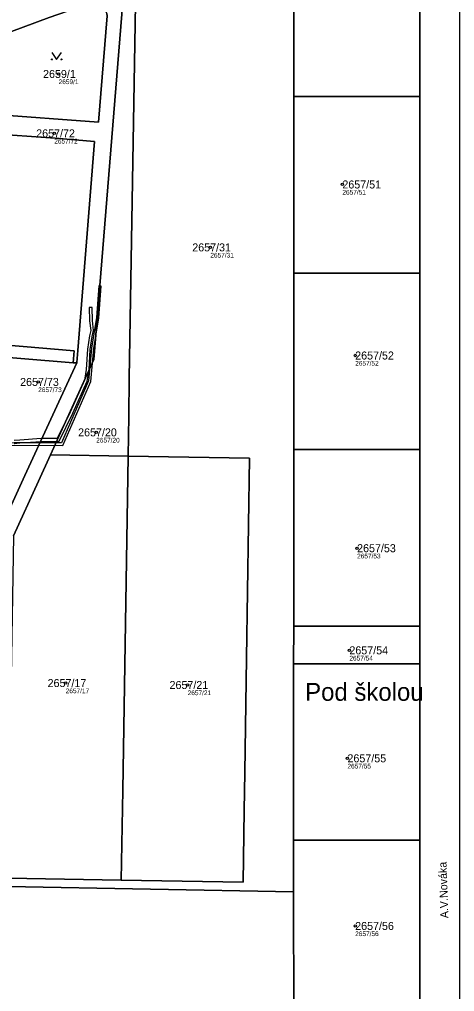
# Model space of a CAD drawing. Extents: x -754150 to -749824, y -1058608 to -1053956.
# Drawn here: x -751636 to -751543.6, y -1057753.3 to -1057546.8 of the extents above; entities that cross this region are included whole.
import ezdxf

# ---------------------------------------------------------------- set-up
doc = ezdxf.new("R2010")
doc.units = 0
for name, color, linetype in [('Vrstva 1', 7, 'Continuous'), ('Vrstva 13', 7, 'Continuous'), ('Vrstva 2', 7, 'Continuous'), ('Vrstva 3', 7, 'Continuous'), ('Vrstva 50', 7, 'Continuous'), ('Vrstva 51', 7, 'Continuous'), ('Vrstva 7', 7, 'Continuous')]:
    doc.layers.add(name, color=color, linetype=linetype)

msp = doc.modelspace()

# ---------------------------------------------------------------- linework, layer by layer
at = {"layer": 'Vrstva 1'}
for p, q in [((-751550.98, -1057521.05), (-751550.98, -1057563.18)), ((-751577.74, -1057563.18), (-751577.73, -1057530.45)), ((-751577.74, -1057600.68), (-751577.74, -1057563.18)), ((-751577.74, -1057563.18), (-751550.98, -1057563.18)), ((-751550.98, -1057563.18), (-751550.98, -1057600.68)), ((-751577.75, -1057629.45), (-751577.74, -1057600.68)), ((-751577.74, -1057600.68), (-751550.98, -1057600.68)), ((-751550.98, -1057600.68), (-751550.98, -1057638.18)), ((-751624.59, -1057619.75), (-751623.83, -1057619.76)), ((-751577.75, -1057638.18), (-751577.75, -1057629.45)), ((-751612.92, -1057639.57), (-751629.39, -1057639.28)), ((-751577.76, -1057675.68), (-751577.75, -1057638.18)), ((-751577.75, -1057638.18), (-751550.98, -1057638.18)), ((-751550.98, -1057638.18), (-751550.98, -1057675.68)), ((-751577.77, -1057683.68), (-751577.76, -1057675.68)), ((-751577.76, -1057675.68), (-751550.98, -1057675.68)), ((-751550.98, -1057675.68), (-751550.98, -1057683.68)), ((-751577.78, -1057721.18), (-751577.77, -1057683.68)), ((-751577.77, -1057683.68), (-751550.98, -1057683.68)), ((-751550.98, -1057683.68), (-751550.98, -1057721.18)), ((-751577.78, -1057732.13), (-751577.78, -1057721.18)), ((-751577.78, -1057721.18), (-751550.98, -1057721.18)), ((-751550.98, -1057721.18), (-751550.98, -1057758.78)), ((-751638.47, -1057729.25), (-751614.37, -1057729.68)), ((-751577.78, -1057732.13), (-751638.5, -1057731.05)), ((-751577.73, -1057758.78), (-751577.78, -1057732.13))]:
    msp.add_line(p, q, dxfattribs=at)
for points in [[(-751613.83, -1057540.35), (-751620.16, -1057619.04), (-751629.39, -1057639.28)], [(-751612.92, -1057639.57), (-751612.79, -1057631.12), (-751612.66, -1057623.03), (-751611.31, -1057539.29)], [(-751617.35, -1057546.01), (-751619.22, -1057568.64), (-751642.15, -1057566.9), (-751640.79, -1057550.5), (-751629.68, -1057546.39), (-751621.86, -1057543.66)], [(-751646.73, -1057575.89), (-751642.94, -1057576.19), (-751642.52, -1057571.01), (-751628.38, -1057572.04), (-751620.02, -1057572.74), (-751623.59, -1057617.17), (-751623.8, -1057619.66), (-751623.83, -1057619.76)], [(-751624.59, -1057619.75), (-751624.35, -1057617.18), (-751646.09, -1057615.37), (-751650.04, -1057614.91)], [(-751655.08, -1057635.83), (-751648.28, -1057620.3), (-751646.09, -1057618.22), (-751646.05, -1057618.01), (-751624.59, -1057619.75)], [(-751623.83, -1057619.76), (-751634.82, -1057643.72), (-751642.34, -1057660.03), (-751647.84, -1057671.79)], [(-751629.39, -1057639.28), (-751631.96, -1057644.9), (-751637.27, -1057656.49)], [(-751614.37, -1057729.68), (-751614.06, -1057710.53), (-751612.92, -1057639.57)], [(-751614.37, -1057729.68), (-751588.48, -1057730.14), (-751588.25, -1057714.88), (-751588.13, -1057706.79), (-751587.77, -1057682.51), (-751587.13, -1057640.03), (-751612.92, -1057639.57)]]:
    msp.add_lwpolyline(points, dxfattribs=at)
at = {"layer": 'Vrstva 13'}
msp.add_lwpolyline([(-751655.29, -1057623.85), (-751655.49, -1057624.31), (-751651.06, -1057626.39), (-751649.84, -1057626.96), (-751648.11, -1057638.18), (-751637.09, -1057637.28), (-751626.76, -1057637.29), (-751620.85, -1057623.73), (-751620.19, -1057616.69), (-751619.11, -1057610.2), (-751618.66, -1057603.45), (-751619.16, -1057603.41), (-751619.61, -1057610.14), (-751620.69, -1057616.63), (-751621.34, -1057623.61), (-751627.08, -1057636.79), (-751637.09, -1057636.78), (-751647.69, -1057637.64), (-751649.38, -1057626.62), (-751651.01, -1057625.86)], close=True, dxfattribs=at)
msp.add_lwpolyline([(-751637.09, -1057636.88), (-751635.88, -1057636.76), (-751631.37, -1057636.46), (-751627.58, -1057636.41), (-751624.66, -1057630.48), (-751621.58, -1057623.62), (-751621.2, -1057621.24), (-751620.95, -1057616.94), (-751620.53, -1057614.13), (-751620.23, -1057612.92), (-751620.5, -1057610.78), (-751620.58, -1057607.97), (-751621.18, -1057607.99), (-751621.1, -1057610.82), (-751620.83, -1057612.88), (-751621.11, -1057614.01), (-751621.55, -1057616.88), (-751621.8, -1057621.18), (-751622.16, -1057623.44), (-751625.2, -1057630.22), (-751627.96, -1057635.81), (-751631.39, -1057635.86), (-751635.92, -1057636.16), (-751637.09, -1057636.28)], dxfattribs=at)
at = {"layer": 'Vrstva 3'}
msp.add_lwpolyline([(-751629.09, -1057553.79), (-751628.09, -1057555.29), (-751627.09, -1057553.79)], dxfattribs=at)
for centre in [(-751629.09, -1057555.29), (-751627.09, -1057555.29)]:
    msp.add_circle(centre, 0.1, dxfattribs=at)
at = {"layer": 'Vrstva 50'}
for centre in [(-751627.67, -1057558.38), (-751628.59, -1057571), (-751567.43, -1057581.86), (-751595.46, -1057595.23), (-751564.71, -1057618.2), (-751632, -1057623.82), (-751619.69, -1057634.53), (-751564.3, -1057659.15), (-751565.94, -1057680.85), (-751626.17, -1057687.8), (-751600.28, -1057688.21), (-751566.35, -1057703.79), (-751564.71, -1057739.41)]:
    msp.add_circle(centre, 0.25, dxfattribs=at)
at = {"layer": 'Vrstva 51'}
for points in [[(-751550.98, -1057521.05), (-751550.98, -1057563.18), (-751550.98, -1057600.68), (-751550.98, -1057638.18), (-751550.98, -1057675.68), (-751550.98, -1057683.68), (-751550.98, -1057721.18), (-751550.98, -1057758.78), (-751550.98, -1057789.38), (-751556.18, -1057789.38), (-751556.18, -1057798.08), (-751556.18, -1057805.08), (-751553.98, -1057805.08), (-751549.98, -1057805.08), (-751542.48, -1057805.08), (-751542.48, -1057765.28), (-751542.48, -1057723.98), (-751542.48, -1057683.68), (-751542.48, -1057675.68), (-751542.48, -1057636.48), (-751542.48, -1057598.08), (-751542.48, -1057559.68), (-751542.48, -1057518.07)], [(-751637.27, -1057656.49), (-751631.96, -1057644.9), (-751629.39, -1057639.28), (-751620.16, -1057619.04), (-751613.83, -1057540.35)], [(-751642.52, -1057571.01), (-751628.38, -1057572.04), (-751620.02, -1057572.74), (-751623.59, -1057617.17), (-751623.8, -1057619.66), (-751623.83, -1057619.76), (-751634.82, -1057643.72), (-751642.34, -1057660.03)], [(-751646.05, -1057618.01), (-751624.59, -1057619.75), (-751624.35, -1057617.18), (-751646.09, -1057615.37)], [(-751642.34, -1057660.03), (-751634.82, -1057643.72), (-751623.83, -1057619.76), (-751624.59, -1057619.75), (-751646.05, -1057618.01)]]:
    msp.add_lwpolyline(points, dxfattribs=at)
for points in [[(-751577.74, -1057563.18), (-751550.98, -1057563.18), (-751550.98, -1057521.05), (-751577.73, -1057530.45)], [(-751638.5, -1057731.05), (-751577.78, -1057732.13), (-751577.78, -1057721.18), (-751577.77, -1057683.68), (-751577.76, -1057675.68), (-751577.75, -1057638.18), (-751577.75, -1057629.45), (-751577.74, -1057600.68), (-751577.74, -1057563.18), (-751577.73, -1057530.45), (-751577.73, -1057527.45), (-751611.31, -1057539.29), (-751612.66, -1057623.03), (-751612.79, -1057631.12), (-751612.92, -1057639.57), (-751587.13, -1057640.03), (-751587.77, -1057682.51), (-751588.13, -1057706.79), (-751588.25, -1057714.88), (-751588.48, -1057730.14), (-751614.37, -1057729.68), (-751638.47, -1057729.25)], [(-751613.83, -1057540.35), (-751620.16, -1057619.04), (-751629.39, -1057639.28), (-751612.92, -1057639.57), (-751612.79, -1057631.12), (-751612.66, -1057623.03), (-751611.31, -1057539.29)], [(-751617.89, -1057544.69), (-751617.62, -1057545.08), (-751617.61, -1057545.1), (-751617.43, -1057545.54), (-751617.35, -1057546.01), (-751619.22, -1057568.64), (-751642.15, -1057566.9), (-751640.79, -1057550.5), (-751629.68, -1057546.39), (-751621.86, -1057543.66), (-751621.27, -1057543.51), (-751620.66, -1057543.46), (-751620.05, -1057543.51), (-751619.98, -1057543.52), (-751619.39, -1057543.68), (-751618.84, -1057543.93), (-751618.33, -1057544.27)], [(-751621.86, -1057543.66), (-751629.68, -1057546.39), (-751640.79, -1057550.5), (-751642.15, -1057566.9), (-751619.22, -1057568.64), (-751617.35, -1057546.01), (-751617.43, -1057545.54), (-751617.44, -1057545.52), (-751617.62, -1057545.08), (-751617.89, -1057544.69), (-751618.33, -1057544.27), (-751618.84, -1057543.93), (-751619.39, -1057543.68), (-751619.46, -1057543.65), (-751620.05, -1057543.51), (-751620.66, -1057543.46), (-751621.27, -1057543.51)], [(-751577.74, -1057600.68), (-751550.98, -1057600.68), (-751550.98, -1057563.18), (-751577.74, -1057563.18)], [(-751624.59, -1057619.75), (-751623.83, -1057619.76), (-751623.8, -1057619.66), (-751623.59, -1057617.17), (-751620.02, -1057572.74), (-751628.38, -1057572.04), (-751642.52, -1057571.01), (-751642.94, -1057576.19), (-751646.73, -1057575.89), (-751647.07, -1057575.86), (-751651.57, -1057575.5), (-751655.61, -1057575.18), (-751657.12, -1057575.06), (-751660.34, -1057614.1), (-751660.18, -1057614.11), (-751655.26, -1057614.5), (-751650.04, -1057614.91), (-751646.09, -1057615.37), (-751624.35, -1057617.18)], [(-751577.75, -1057638.18), (-751550.98, -1057638.18), (-751550.98, -1057600.68), (-751577.74, -1057600.68), (-751577.75, -1057629.45)], [(-751612.92, -1057639.57), (-751629.39, -1057639.28), (-751631.96, -1057644.9), (-751637.27, -1057656.49), (-751638.47, -1057729.25), (-751614.37, -1057729.68), (-751614.06, -1057710.53)], [(-751588.25, -1057714.88), (-751588.13, -1057706.79), (-751587.77, -1057682.51), (-751587.13, -1057640.03), (-751612.92, -1057639.57), (-751614.06, -1057710.53), (-751614.37, -1057729.68), (-751588.48, -1057730.14)], [(-751577.76, -1057675.68), (-751550.98, -1057675.68), (-751550.98, -1057638.18), (-751577.75, -1057638.18)], [(-751550.98, -1057683.68), (-751550.98, -1057675.68), (-751577.76, -1057675.68), (-751577.77, -1057683.68)], [(-751577.78, -1057721.18), (-751550.98, -1057721.18), (-751550.98, -1057683.68), (-751577.77, -1057683.68)], [(-751577.73, -1057758.78), (-751550.98, -1057758.78), (-751550.98, -1057721.18), (-751577.78, -1057721.18), (-751577.78, -1057732.13)], [(-751639.6, -1057797.75), (-751634.35, -1057802.51), (-751633.26, -1057803.49), (-751609.27, -1057823.68), (-751597.14, -1057836.6), (-751593.4, -1057840.59), (-751577.73, -1057798.08), (-751577.73, -1057758.78), (-751577.78, -1057732.13), (-751638.5, -1057731.05), (-751639.39, -1057785.1)]]:
    msp.add_lwpolyline(points, close=True, dxfattribs=at)

# ---------------------------------------------------------------- texts
at = {"layer": 'Vrstva 2'}
for s, p in [('2659/1', (-751630.97, -1057559.23)), ('2657/72', (-751632.43, -1057571.85)), ('2657/51', (-751567.43, -1057582.71)), ('2657/31', (-751599.3, -1057596.08)), ('2657/52', (-751564.71, -1057619.05)), ('2657/73', (-751635.84, -1057624.67)), ('2657/20', (-751623.53, -1057635.38)), ('2657/53', (-751564.3, -1057660)), ('2657/54', (-751565.94, -1057681.7)), ('2657/17', (-751630.01, -1057688.65)), ('2657/21', (-751604.12, -1057689.06)), ('2657/55', (-751566.35, -1057704.64)), ('2657/56', (-751564.71, -1057740.26))]:
    msp.add_text(s, height=1.7, dxfattribs=at).set_placement(p)
at = {"layer": 'Vrstva 50'}
for s, p in [('2659/1', (-751627.67, -1057560.54)), ('2657/72', (-751628.59, -1057573.16)), ('2657/51', (-751567.43, -1057584.02)), ('2657/31', (-751595.46, -1057597.39)), ('2657/52', (-751564.71, -1057620.36)), ('2657/73', (-751632, -1057625.98)), ('2657/20', (-751619.69, -1057636.69)), ('2657/53', (-751564.3, -1057661.31)), ('2657/54', (-751565.94, -1057683.01)), ('2657/17', (-751626.17, -1057689.96)), ('2657/21', (-751600.28, -1057690.37)), ('2657/55', (-751566.35, -1057705.95)), ('2657/56', (-751564.71, -1057741.57))]:
    msp.add_text(s, height=1, dxfattribs=at).set_placement(p)
at = {"layer": 'Vrstva 7'}
msp.add_text('Pod školou', height=3.8, dxfattribs=at).set_placement((-751575.33, -1057691.57))
msp.add_text('A.V.Nováka', height=1.7, rotation=92, dxfattribs=at).set_placement((-751544.91, -1057737.74))

doc.saveas('drawing.dxf')
